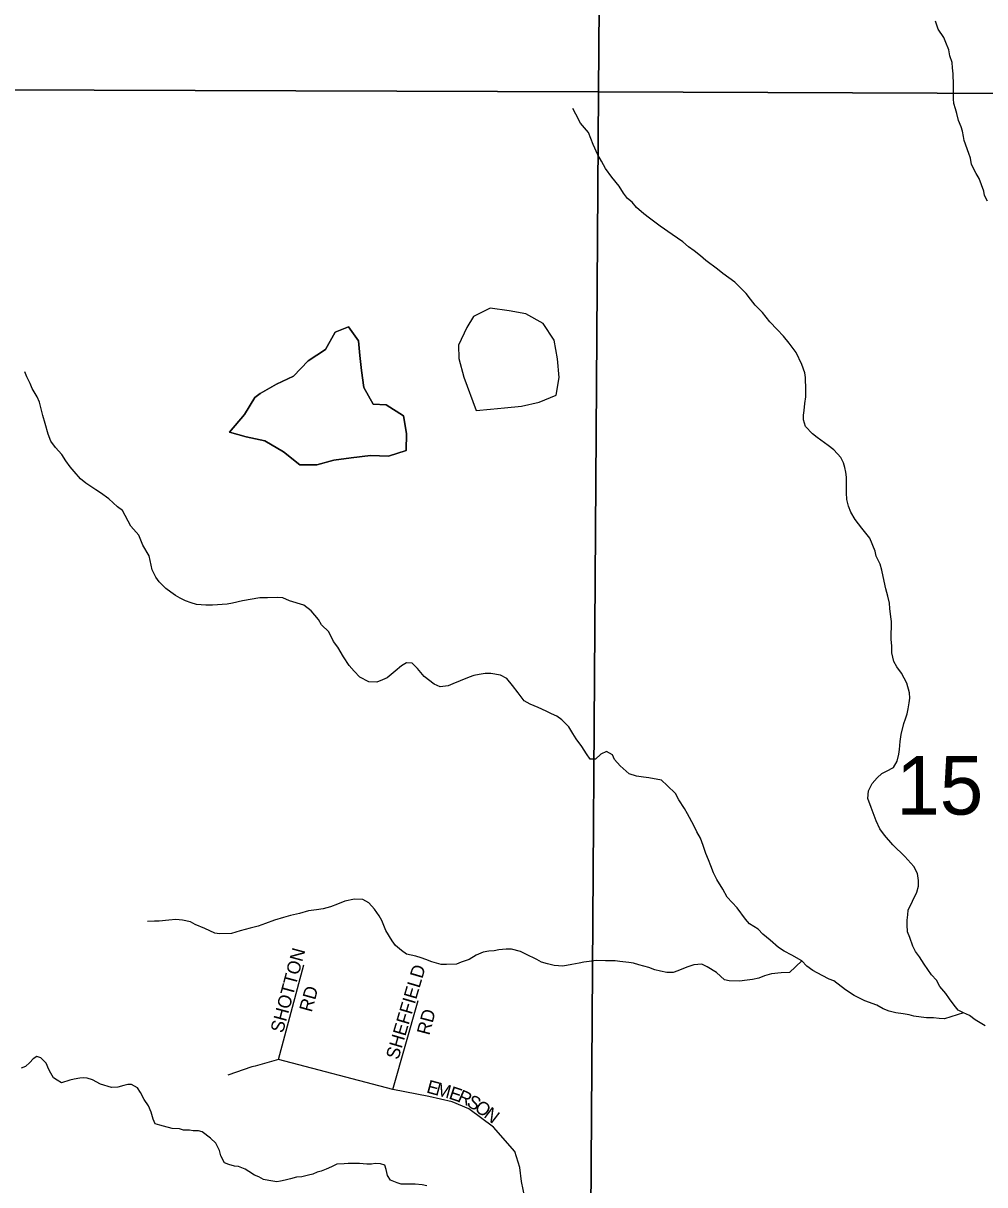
# Model space of a CAD drawing. Extents: x 1310247 to 1552180, y 377264 to 706493.
# Drawn here: x 1424452 to 1428085, y 562401 to 566791 of the extents above; entities that cross this region are included whole.
import ezdxf

# ---------------------------------------------------------------- set-up
doc = ezdxf.new("R2010")
doc.units = 0
for name, color, linetype in [('GM_X_Minor_Lake', 7, 'Continuous'), ('GM_X_Minor_River', 7, 'Continuous'), ('GM_X_Section', 7, 'Continuous'), ('GM_X_Section_Text', 7, 'Continuous'), ('GM_X_Township_Subdivision', 7, 'Continuous'), ('GM_X_Township_Subdivision_Text', 7, 'Continuous')]:
    doc.layers.add(name, color=color, linetype=linetype)

msp = doc.modelspace()

# ---------------------------------------------------------------- linework, layer by layer
at = {"layer": 'GM_X_Minor_Lake'}
for points in [[(1426163.9, 565327.3), (1426218.1, 565332.2), (1426270.3, 565337.2), (1426334.5, 565344), (1426400.9, 565358.7), (1426465.5, 565385.6), (1426476.8, 565451.6), (1426470.3, 565522), (1426457.7, 565592.5), (1426416.9, 565655.5), (1426351.6, 565692.9), (1426287.7, 565704.2), (1426215.8, 565713.7), (1426153.1, 565682.8)], [(1426153.1, 565682.8), (1426128.2, 565641.1), (1426096.8, 565573.5), (1426097.8, 565523.3), (1426116.4, 565452.7), (1426163.9, 565327.3)], [(1425327.8, 565375.8), (1425288.5, 565312.4), (1425231, 565245.3), (1425294.8, 565227.9), (1425364.5, 565212.5), (1425435.8, 565171), (1425496.9, 565121.6), (1425561, 565122.3), (1425625.4, 565139.1), (1425691.7, 565147.9), (1425763.9, 565156.5), (1425832, 565155.1), (1425898.5, 565175.9), (1425899.8, 565240.1), (1425889.1, 565306.6), (1425823.9, 565348), (1425773.9, 565351), (1425739.1, 565413.9), (1425730.4, 565478.3), (1425723.5, 565534.7), (1425718.7, 565591), (1425681.7, 565643.9)], [(1425631.2, 565622.8), (1425593.8, 565557.3), (1425528.9, 565514.4), (1425473.6, 565457.3), (1425408.9, 565426.4), (1425348.1, 565391.5), (1425327.8, 565375.8)], [(1425681.7, 565643.9), (1425631.2, 565622.8)]]:
    msp.add_lwpolyline(points, dxfattribs=at)
at = {"layer": 'GM_X_Minor_River'}
for points in [[(1427966.2, 566505.6), (1427966.4, 566539.7), (1427966.5, 566557.7), (1427964.9, 566599.8), (1427963, 566621.8), (1427961.2, 566641.9), (1427953.4, 566668), (1427949.5, 566690.1), (1427937.8, 566718.2), (1427929.9, 566736.3), (1427908.2, 566768.6), (1427898.4, 566798.7)], [(1428095.1, 566117.9), (1428083.3, 566140), (1428081.4, 566156.1), (1428063.8, 566204.3), (1428052, 566222.4), (1428034.2, 566256.7), (1428030.4, 566280.7), (1428024.6, 566298.8), (1428006.9, 566347), (1428005.1, 566363.1), (1428001.2, 566383.1), (1427995.3, 566399.2), (1427985.5, 566423.3), (1427979.7, 566449.4), (1427973.9, 566467.5), (1427968, 566487.6), (1427966.2, 566505.6)], [(1427561.9, 565015.4), (1427562.4, 565075.5), (1427560.5, 565093.5), (1427556.6, 565111.6), (1427550.8, 565129.7), (1427541, 565149.8), (1427515.2, 565178), (1427493.4, 565194.3), (1427451.7, 565224.7), (1427433.8, 565238.9), (1427408, 565267.2), (1427400.2, 565291.3), (1427400.3, 565309.3), (1427402.5, 565327.3), (1427404.7, 565353.3), (1427408.8, 565379.3), (1427409, 565405.3), (1427407.4, 565451.4), (1427405.5, 565469.5), (1427393.8, 565501.6), (1427372.1, 565545.9), (1427346.4, 565582.2), (1427324.7, 565608.4), (1427300.9, 565632.7), (1427273.1, 565662.9), (1427245.4, 565697.3), (1427217.7, 565725.5), (1427199.9, 565747.8), (1427184.1, 565769.9), (1427158.3, 565794.2), (1427140.5, 565812.4), (1427118.6, 565828.6), (1427094.8, 565844.9), (1427074.9, 565861.1), (1427031.2, 565893.5), (1427011.4, 565911.7), (1426987.6, 565930), (1426965.7, 565946.2), (1426943.9, 565964.4), (1426904.2, 565992.8), (1426858.5, 566023.3), (1426818.8, 566053.7), (1426796.9, 566069.9), (1426769.1, 566094.2), (1426753.3, 566114.4), (1426735.4, 566128.6), (1426719.6, 566148.8), (1426703.8, 566175), (1426676.1, 566209.3), (1426652.4, 566241.5), (1426636.6, 566269.7), (1426622.8, 566293.9), (1426605.1, 566332.1), (1426587.5, 566378.3), (1426557.8, 566412.7), (1426540.1, 566446.9), (1426528.3, 566469)], [(1426163.9, 565327.3), (1426218.1, 565332.2), (1426270.3, 565337.2), (1426334.5, 565344), (1426400.9, 565358.7), (1426465.5, 565385.6), (1426476.8, 565451.6), (1426470.3, 565522), (1426457.7, 565592.5), (1426416.9, 565655.5), (1426351.6, 565692.9), (1426287.7, 565704.2), (1426215.8, 565713.7), (1426153.1, 565682.8)], [(1426153.1, 565682.8), (1426128.2, 565641.1), (1426096.8, 565573.5), (1426097.8, 565523.3), (1426116.4, 565452.7), (1426163.9, 565327.3)], [(1425681.7, 565643.9), (1425718.7, 565591), (1425723.5, 565534.7), (1425730.4, 565478.3), (1425739.1, 565413.9), (1425773.9, 565351), (1425823.9, 565348), (1425889.1, 565306.6), (1425899.8, 565240.1), (1425898.5, 565175.9), (1425832, 565155.1), (1425763.9, 565156.5), (1425691.7, 565147.9), (1425625.4, 565139.1), (1425561, 565122.3), (1425496.9, 565121.6), (1425435.8, 565171), (1425364.5, 565212.5), (1425294.8, 565227.9), (1425231, 565245.3), (1425288.5, 565312.4), (1425327.8, 565375.8)], [(1425327.8, 565375.8), (1425348.1, 565391.5), (1425408.9, 565426.4), (1425473.6, 565457.3), (1425528.9, 565514.4), (1425593.8, 565557.3), (1425631.2, 565622.8)], [(1425631.2, 565622.8), (1425681.7, 565643.9)], [(1425640.8, 564432.5), (1425625, 564454.7), (1425607.3, 564490.9), (1425579.5, 564517.2), (1425567.7, 564537.3), (1425540, 564569.7), (1425512.2, 564591.9), (1425458.4, 564608.4), (1425432.5, 564618.7), (1425414.6, 564620.9), (1425374.6, 564619.2), (1425346.7, 564619.5), (1425280.7, 564608.1), (1425242.7, 564598.4), (1425222.7, 564594.6), (1425166.8, 564591.2), (1425142.8, 564591.4), (1425106.9, 564593.7), (1425087, 564599.9), (1425065.1, 564608.1), (1425045.2, 564618.3), (1425027.3, 564628.5), (1425009.4, 564640.7), (1424991.5, 564654.9), (1424965.7, 564679.1), (1424953.9, 564697.3), (1424940.1, 564725.4), (1424928.5, 564777.6), (1424904.8, 564817.9), (1424889.1, 564856.1), (1424859.4, 564890.4), (1424827.9, 564948.8), (1424808.1, 564963), (1424776.3, 564993.3), (1424744.6, 565015.6), (1424726.7, 565027.8), (1424688.9, 565052.2), (1424669.1, 565068.4), (1424645.3, 565096.7), (1424629.5, 565114.8), (1424613.7, 565137), (1424597.9, 565161.2), (1424574.1, 565187.4), (1424556.3, 565211.7), (1424546.5, 565237.8), (1424534.8, 565277.9), (1424527, 565308), (1424513.4, 565358.2), (1424505.6, 565378.3), (1424485.9, 565410.6), (1424478, 565428.7), (1424466.2, 565454.8), (1424458.4, 565472.9)], [(1428086.3, 563002), (1428048.6, 563024.3), (1428026.7, 563040.6), (1428004.8, 563050.8), (1427984.9, 563061), (1427969.1, 563079.2), (1427951.3, 563103.3), (1427937.5, 563123.5), (1427915.7, 563149.7), (1427901.9, 563173.9), (1427884.1, 563194.1), (1427856.4, 563234.4), (1427838.7, 563262.6), (1427822.8, 563282.8), (1427813, 563302.9), (1427801.2, 563335), (1427793.4, 563357.1), (1427791.6, 563383.2), (1427791.8, 563401.2), (1427793.9, 563421.2), (1427796, 563439.2), (1427828.5, 563507), (1427834.6, 563529), (1427834.8, 563551), (1427831, 563577), (1427817.2, 563603.2), (1427783.5, 563641.6), (1427737.9, 563686), (1427706.2, 563722.4), (1427688.4, 563746.6), (1427674.7, 563776.8), (1427655.1, 563827), (1427643.4, 563861.2), (1427645.6, 563889.2), (1427659.7, 563917.1), (1427677.9, 563938.9), (1427696, 563954.8), (1427714, 563964.6), (1427740.1, 563978.4), (1427754.2, 564002.3), (1427760.4, 564028.3), (1427762.5, 564046.3), (1427764.7, 564076.3), (1427768.9, 564102.3), (1427779.2, 564144.2), (1427785.3, 564162.2), (1427791.4, 564180.2), (1427795.6, 564200.2), (1427799.7, 564222.2), (1427801.9, 564240.2), (1427800, 564260.2), (1427790.3, 564296.3), (1427770.6, 564334.6), (1427752.8, 564358.8), (1427741, 564378.9), (1427733.2, 564411), (1427733.4, 564437), (1427731.6, 564463.1), (1427732.1, 564529.2), (1427730.2, 564547.2), (1427726.5, 564579.3), (1427724.6, 564599.3), (1427718.8, 564625.4), (1427711, 564653.5), (1427705.3, 564681.6), (1427695.6, 564723.8), (1427689.8, 564745.8), (1427674, 564776), (1427670.2, 564796.1), (1427650.5, 564844.3), (1427620.9, 564882.7), (1427595.1, 564915), (1427579.4, 564943.1), (1427569.6, 564965.2), (1427563.8, 564991.3), (1427561.9, 565015.4)], [(1428004.8, 563050.8), (1427932.8, 563027.4), (1427912.8, 563029.6), (1427890.9, 563031.8), (1427864.9, 563032.1), (1427845, 563034.2), (1427817, 563038.5), (1427799.1, 563042.7), (1427777.2, 563046.9), (1427749.2, 563051.2), (1427723.3, 563057.4), (1427701.4, 563065.6), (1427677.6, 563079.8), (1427631.8, 563096.3), (1427611.9, 563106.5), (1427592, 563116.7), (1427558.2, 563137), (1427514.5, 563171.5), (1427496.6, 563177.7), (1427470.7, 563191.9), (1427434.9, 563210.3), (1427413.1, 563226.5), (1427393.3, 563246.7), (1427355.5, 563269.1), (1427327.6, 563283.4), (1427305.8, 563297.6), (1427274, 563325.9), (1427246.3, 563348.2), (1427228.4, 563366.4), (1427196.6, 563386.7), (1427180.8, 563404.9), (1427149.1, 563447.2), (1427111.5, 563487.6), (1427095.7, 563517.8), (1427072.1, 563554.1), (1427060.3, 563580.2), (1427050.5, 563606.3), (1427040.6, 563628.5), (1427030.8, 563652.6), (1427021.1, 563682.7), (1427011.3, 563710.8), (1426997.5, 563735), (1426985.7, 563759.1), (1426962.1, 563803.4), (1426950.2, 563823.5), (1426928.5, 563855.8), (1426916.7, 563879.9), (1426885, 563910.3), (1426863.1, 563930.5), (1426815.3, 563939), (1426795.3, 563941.1), (1426769.4, 563945.4), (1426741.5, 563953.7), (1426707.8, 563984), (1426686, 564008.2), (1426678.2, 564026.3), (1426656.3, 564038.6), (1426634.2, 564028.8), (1426614.1, 564008.9), (1426594.2, 564009.1), (1426580.3, 564029.2), (1426562.6, 564057.5), (1426540.8, 564085.7), (1426529, 564105.8), (1426513.2, 564132), (1426487.4, 564158.3), (1426467.6, 564172.5), (1426447.7, 564180.7), (1426427.8, 564190.9), (1426397.9, 564205.2), (1426368.1, 564217.5), (1426344.2, 564229.7), (1426322.4, 564259.9), (1426300.7, 564288.2), (1426278.9, 564314.4), (1426255, 564326.7), (1426219.2, 564333), (1426197.2, 564333.2), (1426175.2, 564329.4), (1426155.2, 564325.6), (1426137.2, 564319.8), (1426103.1, 564306), (1426075.1, 564294.3), (1426057.1, 564286.5), (1426027.1, 564282.7), (1426005.2, 564292.9), (1425967.5, 564321.3), (1425941.7, 564351.6), (1425921.9, 564371.8), (1425900, 564374), (1425881.9, 564362.2), (1425857.8, 564342.4), (1425827.7, 564316.6), (1425809.6, 564308.8), (1425787.6, 564301), (1425757.7, 564301.3), (1425723.9, 564319.6), (1425702.1, 564341.8), (1425684.3, 564364), (1425662.5, 564396.3), (1425640.8, 564432.5)], [(1427393.3, 563246.7), (1427347, 563203.1), (1427315.1, 563201.4), (1427279.1, 563197.7), (1427253.1, 563189.9), (1427231.1, 563182.1), (1427207.1, 563176.3), (1427177.1, 563172.6), (1427159.1, 563170.8), (1427119.2, 563171.2), (1427101.2, 563175.3), (1427071.5, 563203.6), (1427035.7, 563224), (1427015.8, 563234.2), (1426985.8, 563232.5), (1426959.8, 563222.7), (1426925.8, 563209), (1426907.8, 563203.2), (1426883.8, 563203.4), (1426859.9, 563207.6), (1426837.9, 563213.8), (1426816, 563222), (1426778.2, 563232.4), (1426758.3, 563238.6), (1426740.3, 563240.8), (1426706.4, 563245.1), (1426688.4, 563247.3), (1426670.5, 563247.4), (1426652.5, 563247.6), (1426616.6, 563247.9), (1426590.6, 563244.2), (1426570.6, 563242.4), (1426552.6, 563238.5), (1426524.6, 563232.8), (1426490.6, 563227.1), (1426458.7, 563229.4), (1426432.8, 563235.6), (1426410.8, 563241.8), (1426393, 563252), (1426351.2, 563272.4), (1426331.3, 563282.6), (1426297.4, 563291), (1426277.4, 563291.1), (1426249.5, 563289.4), (1426231.5, 563285.6), (1426211.5, 563283.7), (1426189.5, 563279.9), (1426163.5, 563268.2), (1426137.4, 563252.4), (1426107.4, 563242.7), (1426089.3, 563234.8), (1426051.4, 563233.2), (1426031.4, 563233.4), (1425995.5, 563243.7), (1425973.6, 563251.9), (1425955.7, 563258.1), (1425935.8, 563264.3), (1425917.9, 563268.4), (1425899.9, 563272.6), (1425882, 563286.8), (1425858.2, 563305), (1425846.4, 563323.2), (1425822.7, 563361.5), (1425807, 563399.7), (1425797.1, 563417.8), (1425779.4, 563442), (1425757.6, 563466.2), (1425735.7, 563478.4), (1425703.8, 563480.7), (1425667.8, 563473), (1425639.7, 563461.3), (1425613.7, 563451.5), (1425585.7, 563443.8), (1425559.7, 563440), (1425529.7, 563436.3), (1425495.7, 563426.6), (1425461.7, 563418.9), (1425435.7, 563411.1), (1425401.7, 563401.4), (1425367.6, 563387.7), (1425339.6, 563378), (1425309.6, 563370.2), (1425271.6, 563360.6), (1425239.6, 563350.9), (1425193.6, 563349.3), (1425175.7, 563351.5), (1425137.9, 563369.8), (1425102, 563384.2), (1425084.1, 563394.4), (1425054.2, 563400.7), (1425028.3, 563402.9), (1425002.3, 563401.1), (1424966.4, 563397.5), (1424948.4, 563397.6), (1424922.4, 563395.9)], [(1424935.1, 562674.8), (1424925.3, 562699), (1424909.5, 562723.2), (1424895.7, 562749.3), (1424883.9, 562767.4), (1424862, 562779.7), (1424848, 562779.8), (1424832, 562775.9), (1424810, 562770.1), (1424786, 562768.3), (1424744.2, 562780.8), (1424714.4, 562797), (1424694.4, 562803.2), (1424680.5, 562805.4), (1424666.5, 562803.5), (1424644.5, 562799.7), (1424628.5, 562795.8), (1424596.5, 562786.1), (1424580.6, 562796.3), (1424566.7, 562804.4), (1424556.8, 562822.5), (1424548.9, 562836.6), (1424539.1, 562860.8), (1424519.3, 562881), (1424503.4, 562885.1), (1424489.3, 562877.2), (1424477.2, 562863.3), (1424461.1, 562847.5), (1424445.1, 562841.6)], [(1425977.4, 562396.8), (1425959.4, 562401), (1425933.5, 562403.2), (1425879.6, 562403.7), (1425865.6, 562407.9), (1425839.8, 562418.1), (1425827.9, 562436.3), (1425824.1, 562458.3), (1425818.2, 562474.4), (1425802.3, 562480.5), (1425782.3, 562480.7), (1425768.3, 562478.9), (1425750.4, 562479), (1425722.4, 562481.3), (1425680.5, 562481.7), (1425664.5, 562479.8), (1425636.5, 562478.1), (1425616.5, 562468.3), (1425596.5, 562460.4), (1425578.4, 562452.6), (1425562.4, 562448.7), (1425546.4, 562440.9), (1425530.4, 562437), (1425504.4, 562431.3), (1425484.4, 562429.4), (1425462.4, 562423.6), (1425442.4, 562417.8), (1425424.4, 562414), (1425410.4, 562412.1), (1425380.5, 562416.4), (1425360.6, 562420.6), (1425342.7, 562430.8), (1425326.7, 562436.9), (1425304.9, 562451.1), (1425291, 562459.3), (1425265.1, 562469.5), (1425251.1, 562471.7), (1425229.2, 562477.9), (1425213.3, 562484), (1425199.5, 562510.2), (1425193.6, 562530.3), (1425179.9, 562558.4), (1425160, 562576.6), (1425128.3, 562601), (1425114.3, 562605.1), (1425094.3, 562605.3), (1425080.4, 562607.4), (1425058.4, 562607.6), (1425042.5, 562611.8), (1425014.5, 562614), (1424982.6, 562622.3), (1424968.7, 562626.5), (1424950.8, 562630.7), (1424942.9, 562648.8), (1424935.1, 562674.8)]]:
    msp.add_lwpolyline(points, dxfattribs=at)
at = {"layer": 'GM_X_Section'}
for points in [[(1426667.5, 571920), (1426625.7, 566531), (1421290.3, 566549.5), (1421375.8, 571927.6)], [(1426667.5, 571920), (1432110.3, 571875.1), (1432063.1, 566510.3), (1426625.7, 566531)], [(1421290.3, 566549.5), (1426625.7, 566531), (1426589, 561187.9), (1421286.3, 561237.7)]]:
    msp.add_lwpolyline(points, close=True, dxfattribs=at)
msp.add_lwpolyline([(1429110.3, 561155.8), (1426589, 561187.9), (1426625.7, 566531), (1432063.1, 566510.3)], dxfattribs=at)
at = {"layer": 'GM_X_Township_Subdivision'}
for points in [[(1425416.5, 562874.8), (1425512, 563232.4)], [(1425848.9, 562760.6), (1425944.8, 563097.7)], [(1425328.2, 562849.6), (1425315.4, 562846), (1425225.5, 562815.4)], [(1426347.2, 562352.6), (1426334.5, 562413.6), (1426328.8, 562465.8), (1426310, 562526.5), (1426228.9, 562618.3), (1426135.5, 562688.2), (1426072.8, 562713.7), (1425984.1, 562734.4), (1425848.9, 562760.6), (1425416.5, 562874.8), (1425328.2, 562849.6)]]:
    msp.add_lwpolyline(points, dxfattribs=at)

# ---------------------------------------------------------------- texts
at = {"layer": 'GM_X_Section_Text'}
msp.add_text('15', height=221, rotation=0, dxfattribs=at).set_placement((1427750.5, 563799.9))
at = {"layer": 'GM_X_Township_Subdivision_Text'}
for s, rotation, p in [('SHOTTON', 74.8987, (1425433.6, 562972)), ('SHEFFIELD', 73.5238, (1425869.3, 562871)), ('RD', 74.4796, (1425542, 563050.5)), ('RD', 75.2595, (1425986.7, 562963.5)), ('E', 344.8803, (1425973, 562749.9)), ('M', 344.9039, (1426007, 562740.7)), ('E', 341.5391, (1426057.2, 562727.2)), ('R', 336.2274, (1426089.5, 562716.5)), ('S', 329.5469, (1426124.3, 562701.2)), ('O', 324.2667, (1426153.7, 562684)), ('N', 322.494, (1426189.1, 562658.6))]:
    msp.add_text(s, height=50, rotation=rotation, dxfattribs=at).set_placement(p)

doc.saveas('drawing.dxf')
